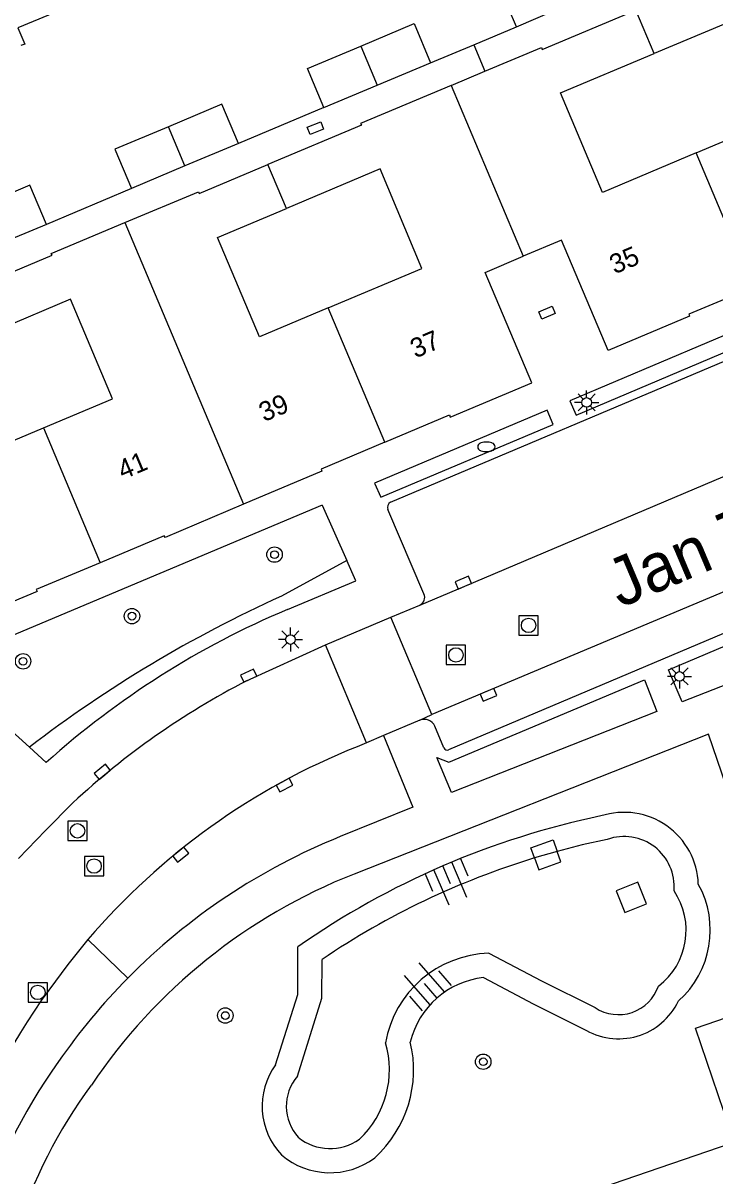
# Model space of a CAD drawing. Extents: x 132994 to 136000, y 393499 to 395512.
# Drawn here: x 134409.9 to 134445.7, y 394795.5 to 394855.2 of the extents above; entities that cross this region are included whole.
import ezdxf

# ---------------------------------------------------------------- set-up
doc = ezdxf.new("R2010")
doc.units = 0
for name, color, linetype in [('gg-afsc-erfafscheiding', 7, 'Continuous'), ('gg-afsc-hekwerk', 7, 'Continuous'), ('gg-anno-huisnummerreeks BGT', 7, 'Continuous'), ('gg-anno-openbare ruimte label', 7, 'Continuous'), ('gg-bbg-bijgebouw', 7, 'Continuous'), ('gg-bbg-gedigitaliseerde bebouwing', 7, 'Continuous'), ('gg-bbg-hoofdgebouw', 7, 'Continuous'), ('gg-bbg-tussenscheiding', 7, 'Continuous'), ('gg-knt-bovenkant onderkant talud', 7, 'Continuous'), ('gg-knt-verharding', 7, 'Continuous'), ('gg-knt-verharding nz', 7, 'Continuous'), ('gg-kwrk-uitstroombak niveau min 01', 7, 'Continuous'), ('gt-grn-groengrens', 7, 'Continuous'), ('gt-symb-boom', 7, 'Continuous'), ('gt-symb-brandkraan', 7, 'Continuous'), ('gt-symb-kolk', 7, 'Continuous'), ('gt-symb-kolk center center', 7, 'Continuous'), ('gt-symb-lichtmast', 7, 'Continuous'), ('gt-symb-rioolschacht', 7, 'Continuous'), ('gt-symb-talud symbool', 7, 'Continuous')]:
    doc.layers.add(name, color=color, linetype=linetype)

# ---------------------------------------------------------------- blocks, each defined once
blk = doc.blocks.new('gt0-KOLKCC')
at = {"layer": 'gt-symb-kolk center center'}
blk.add_lwpolyline([(-0.375, 0.2), (0.375, 0.2), (0.375, -0.2), (-0.375, -0.2)], close=True, dxfattribs=at)
blk = doc.blocks.new('gt0-LMAST')
at = {"layer": 'gt-symb-lichtmast'}
for p, q in [((-0.005, 0.246), (-0.005, 0.621)), ((-0.182, 0.173), (-0.447, 0.438)), ((0.172, 0.173), (0.437, 0.438)), ((-0.255, -0.004), (-0.63, -0.004)), ((-0.182, -0.181), (-0.447, -0.446)), ((-0.005, -0.254), (-0.005, -0.629)), ((0.437, -0.446), (0.172, -0.181)), ((0.245, -0.004), (0.62, -0.004))]:
    blk.add_line(p, q, dxfattribs=at)
blk.add_circle((-0.005, -0.004), 0.25, dxfattribs=at)
blk = doc.blocks.new('gt0-BOOM')
at = {"layer": 'gt-symb-boom'}
for radius in [0.4, 0.2]:
    blk.add_circle((0, 0), radius, dxfattribs=at)
blk = doc.blocks.new('gt0-KOLK')
at = {"layer": 'gt-symb-kolk'}
blk.add_lwpolyline([(0, 0), (0.375, 0), (0.375, 0.4), (-0.375, 0.4), (-0.375, 0), (0, 0)], dxfattribs=at)
blk = doc.blocks.new('gt0-BR')
at = {"layer": 'gt-symb-brandkraan'}
for centre, radius, start, end in [((-0.244, 0), 0.206, 107.56694, 252.43307), ((0.599, -2.664), 3, 106.89205, 107.56694), ((0, -0.691), 0.938, 73.10799, 106.89205), ((-0.599, -2.664), 3, 72.43309, 73.10799), ((0.244, 0), 0.206, 287.56695, 72.43309), ((0.599, 2.664), 3, 252.43307, 253.10797), ((0, 0.691), 0.938, 253.10797, 286.89206), ((-0.599, 2.664), 3, 286.89206, 287.56695)]:
    blk.add_arc(centre, radius, start, end, dxfattribs=at)
blk = doc.blocks.new('gt0-RS')
at = {"layer": 'gt-symb-rioolschacht'}
blk.add_lwpolyline([(-0.5, -0.5), (0.5, -0.5), (0.5, 0.5), (-0.5, 0.5)], close=True, dxfattribs=at)
blk.add_circle((0, 0), 0.375, dxfattribs=at)
blk = doc.blocks.new('gt0-TALUD_1')
at = {"layer": 'gt-symb-talud symbool'}
for p, q in [((-1, -1), (-1, 0)), ((-0.5, -2), (-0.5, 0)), ((0, -1), (0, 0)), ((0.5, -2), (0.5, 0)), ((1, -1), (1, 0))]:
    blk.add_line(p, q, dxfattribs=at)

msp = doc.modelspace()

# ---------------------------------------------------------------- linework, layer by layer
at = {"layer": 'gg-afsc-erfafscheiding'}
for p, q in [((134433.252, 394854.04), (134435.456, 394854.964)), ((134431.016, 394853.102), (134433.252, 394854.04)), ((134425.486, 394850.783), (134421.064, 394848.924)), ((134415.528, 394846.597), (134411.127, 394844.734))]:
    msp.add_line(p, q, dxfattribs=at)
at = {"layer": 'gg-afsc-hekwerk'}
msp.add_line((134433.252, 394854.04), (134433.827, 394852.667), dxfattribs=at)
at = {"layer": 'gg-bbg-bijgebouw'}
for p, q in [((134435.456, 394854.964), (134438.226, 394856.147)), ((134428.249, 394851.942), (134431.016, 394853.102)), ((134425.486, 394850.783), (134428.249, 394851.942)), ((134421.064, 394848.924), (134418.297, 394847.761)), ((134418.297, 394847.761), (134415.528, 394846.597)), ((134411.127, 394844.734), (134408.36, 394843.576))]:
    msp.add_line(p, q, dxfattribs=at)
for points in [[(134435.456, 394854.964), (134434.592, 394856.987), (134437.367, 394858.172)], [(134427.396, 394853.97), (134430.165, 394855.131), (134431.016, 394853.102)], [(134425.486, 394850.783), (134424.635, 394852.812), (134427.396, 394853.97)], [(134421.064, 394848.924), (134420.212, 394850.952), (134417.444, 394849.788)], [(134417.444, 394849.788), (134414.676, 394848.625), (134415.528, 394846.597)], [(134411.127, 394844.734), (134410.278, 394846.763), (134407.503, 394845.601)]]:
    msp.add_lwpolyline(points, dxfattribs=at)
at = {"layer": 'gg-bbg-gedigitaliseerde bebouwing'}
for points in [[(134444.754, 394848.432), (134448.335, 394849.941), (134446.166, 394855.087), (134442.585, 394853.579)], [(134444.754, 394848.432), (134439.91, 394846.392), (134437.742, 394851.539), (134442.585, 394853.579)], [(134425.719, 394840.415), (134430.567, 394842.457), (134428.398, 394847.604), (134423.548, 394845.561)], [(134425.719, 394840.415), (134422.161, 394838.917), (134419.992, 394844.063), (134423.548, 394845.561)], [(134410.977, 394834.206), (134414.548, 394835.709), (134412.381, 394840.858), (134408.81, 394839.354)], [(134408.81, 394839.354), (134405.24, 394837.85), (134407.409, 394832.704), (134410.977, 394834.206)]]:
    msp.add_lwpolyline(points, dxfattribs=at)
at = {"layer": 'gg-bbg-hoofdgebouw'}
msp.add_line((134432.075, 394851.931), (134433.827, 394852.667), dxfattribs=at)
for points in [[(134414.79, 394856.092), (134414.596, 394856.011), (134414.299, 394856.72), (134413.377, 394856.332), (134413.33, 394856.444), (134409.657, 394854.905), (134410.007, 394854.075), (134409.813, 394853.994)], [(134433.827, 394852.667), (134436.755, 394853.898), (134436.794, 394853.788), (134441.638, 394855.828)], [(134432.075, 394851.931), (134427.395, 394849.963), (134427.441, 394849.875), (134422.59, 394847.832)], [(134415.19, 394844.826), (134418.996, 394846.427), (134419.035, 394846.335), (134422.59, 394847.832)], [(134407.85, 394841.634), (134411.421, 394843.136), (134411.384, 394843.224), (134415.19, 394844.826)], [(134447.685, 394841.474), (134444.377, 394840.081), (134444.416, 394839.981), (134440.207, 394838.206), (134437.793, 394843.926), (134435.813, 394843.087)], [(134428.653, 394833.46), (134431.994, 394834.87), (134432.034, 394834.754), (134436.251, 394836.54), (134433.833, 394842.249), (134435.813, 394843.087)], [(134428.653, 394833.46), (134425.344, 394832.063), (134425.387, 394831.962), (134421.335, 394830.244)], [(134421.335, 394830.244), (134417.282, 394828.526), (134417.229, 394828.616), (134413.917, 394827.221)], [(134413.917, 394827.221), (134410.605, 394825.825), (134410.644, 394825.733), (134405.208, 394823.458)]]:
    msp.add_lwpolyline(points, dxfattribs=at)
at = {"layer": 'gg-bbg-tussenscheiding'}
for p, q in [((134442.585, 394853.579), (134441.638, 394855.828)), ((134427.396, 394853.97), (134428.249, 394851.942)), ((134432.075, 394851.931), (134435.813, 394843.087)), ((134418.297, 394847.761), (134417.444, 394849.788)), ((134447.685, 394841.474), (134444.754, 394848.432)), ((134423.548, 394845.561), (134422.59, 394847.832)), ((134415.19, 394844.826), (134421.335, 394830.244)), ((134428.653, 394833.46), (134425.719, 394840.415)), ((134410.977, 394834.206), (134413.917, 394827.221))]:
    msp.add_line(p, q, dxfattribs=at)
at = {"layer": 'gg-knt-bovenkant onderkant talud'}
msp.add_line((134437.567, 394812.275), (134436.397, 394811.935), dxfattribs=at)
for points in [[(134440.16, 394812.897), (134438.858, 394812.607), (134437.567, 394812.275)], [(134422.994, 394801.23), (134424.142, 394804.869), (134424.149, 394807.337)], [(134434.031, 394807.008), (134436.762, 394805.564), (134439.529, 394804.183)], [(134424.118, 394800.639), (134425.391, 394804.675), (134425.397, 394806.678)], [(134433.755, 394805.736), (134436.323, 394804.384), (134438.918, 394803.09)]]:
    msp.add_lwpolyline(points, dxfattribs=at)
for centre, radius, start, end in [((134441.024, 394810.445), 3.85, 1.87392, 108.0353), ((134448.476, 394772.527), 42.468, 101.74373, 124.94766), ((134441.025, 394810.446), 2.599, 355.24131, 109.42781), ((134448.463, 394772.551), 41.191, 107.03308, 124.05404), ((134440.604, 394808.189), 4.887, 311.55283, 29.16269), ((134440.604, 394808.189), 3.637, 307.35441, 34.1281), ((134434.226, 394801.376), 5.635, 91.98726, 169.87329), ((134434.225, 394801.379), 4.382, 96.15733, 166.48573), ((134440.737, 394806.015), 2.195, 236.60449, 340.92403), ((134440.737, 394806.015), 3.445, 238.12277, 334.49762), ((134423.974, 394800.96), 4.911, 313.11013, 16.64591), ((134423.971, 394800.961), 6.164, 312.39632, 13.52589), ((134425.964, 394799.078), 3.668, 144.06865, 223.3559), ((134425.961, 394799.078), 2.415, 139.73568, 221.78248), ((134425.807, 394799.507), 2.62, 231.06297, 305.54004), ((134425.807, 394799.51), 3.873, 229.61526, 306.80343)]:
    msp.add_arc(centre, radius, start, end, dxfattribs=at)
at = {"layer": 'gg-knt-verharding'}
for p, q in [((134428.946, 394830.348), (134450.131, 394839.314)), ((134468.16, 394832.855), (134431.949, 394817.531)), ((134425.405, 394830.204), (134405.837, 394821.965)), ((134425.405, 394830.204), (134426.678, 394827.331)), ((134430.671, 394825.611), (134428.808, 394829.97)), ((134428.951, 394824.403), (134430.454, 394825.025)), ((134425.574, 394822.972), (134428.951, 394824.403)), ((134431.072, 394819.364), (134428.951, 394824.403)), ((134421.49, 394821.1), (134425.574, 394822.972)), ((134427.701, 394817.894), (134425.574, 394822.972)), ((134410.248, 394817.672), (134406.051, 394821.449)), ((134430.465, 394819.064), (134428.579, 394818.266)), ((134430.465, 394819.064), (134431.072, 394819.364)), ((134431.702, 394817.631), (134431.237, 394818.757)), ((134427.701, 394817.894), (134427.213, 394817.694)), ((134428.579, 394818.266), (134427.701, 394817.894)), ((134411.125, 394816.881), (134410.248, 394817.672))]:
    msp.add_line(p, q, dxfattribs=at)
for points in [[(134438.229, 394835.608), (134438.544, 394834.861), (134450.355, 394839.869), (134450.041, 394840.609), (134438.229, 394835.608)], [(134428.112, 394831.344), (134428.431, 394830.61), (134437.367, 394834.372), (134437.049, 394835.123), (134428.112, 394831.344)], [(134423.611, 394824.799), (134427.148, 394826.285), (134426.678, 394827.331)], [(134457.223, 394827.55), (134458.058, 394825.502), (134444.035, 394820.012), (134443.329, 394821.666), (134457.223, 394827.55)], [(134442.089, 394821.155), (134442.727, 394819.519), (134432.091, 394815.314), (134431.331, 394817.129), (134431.955, 394816.886), (134442.089, 394821.155)], [(134451.097, 394801.691), (134445.406, 394818.339), (134427.054, 394811.099)], [(134428.579, 394818.266), (134430.089, 394814.556), (134426.331, 394813.036)], [(134409.681, 394811.897), (134411.083, 394813.356), (134412.503, 394814.79)], [(134413.28, 394807.708), (134412.234, 394806.425), (134411.249, 394805.096)], [(134451.46, 394800.628), (134446.191, 394798.8), (134444.723, 394803.129), (134448.48, 394804.409), (134449.612, 394801.159), (134451.097, 394801.691)], [(134408.256, 394784.039), (134452.006, 394799.032), (134451.46, 394800.628)]]:
    msp.add_lwpolyline(points, dxfattribs=at)
for centre, radius, start, end in [((134429.087, 394830.082), 0.301, 117.94074, 201.94707), ((134430.265, 394825.428), 0.445, 295.11215, 24.24794), ((134440.922, 394783.697), 44.598, 112.83963, 131.92205), ((134439.945, 394785.261), 40.311, 117.2455, 132.90183), ((134430.692, 394818.512), 0.597, 24.23945, 112.38824), ((134440.499, 394784.443), 35.807, 111.78055, 139.47898), ((134431.885, 394817.727), 0.206, 207.69727, 288.22079), ((134438.523, 394782.831), 32.572, 111.9807, 135.37056), ((134437.836, 394783.748), 29.4, 111.51386, 146.02533), ((134438.631, 394782.742), 32.712, 135.39298, 145.24146), ((134441.146, 394783.576), 36.837, 144.25384, 176.99862), ((134435.979, 394784.091), 29.767, 144.46525, 181.80278), ((134434.972, 394784.339), 26.718, 143.6439, 180.64248)]:
    msp.add_arc(centre, radius, start, end, dxfattribs=at)
at = {"layer": 'gg-knt-verharding nz'}
for points in [[(134430.454, 394825.025), (134432.79, 394826.001), (134452.935, 394834.556)], [(134468.107, 394834.979), (134450.741, 394827.628), (134431.072, 394819.364)]]:
    msp.add_lwpolyline(points, dxfattribs=at)
at = {"layer": 'gg-kwrk-uitstroombak niveau min 01'}
for points in [[(134436.397, 394811.935), (134436.208, 394812.458), (134437.353, 394812.87), (134437.567, 394812.275)], [(134436.397, 394811.935), (134436.619, 394811.319), (134437.763, 394811.732), (134437.567, 394812.275)], [(134440.614, 394810.225), (134441.061, 394809.102), (134442.185, 394809.55), (134441.738, 394810.673), (134440.614, 394810.225)]]:
    msp.add_lwpolyline(points, dxfattribs=at)
at = {"layer": 'gt-grn-groengrens'}
for p, q in [((134426.678, 394827.331), (134423.293, 394825.487)), ((134415.342, 394805.714), (134413.28, 394807.708))]:
    msp.add_line(p, q, dxfattribs=at)
msp.add_arc((134450.828, 394764.73), 66.706, 114.37995, 127.47002, dxfattribs=at)

# ---------------------------------------------------------------- block references
at = {"layer": 'gt-symb-boom'}
for p in [(134422.938, 394827.639), (134415.558, 394824.452), (134409.923, 394822.116), (134420.388, 394803.774), (134433.739, 394801.381)]:
    msp.add_blockref('gt0-BOOM', p, dxfattribs=at)
at = {"layer": 'gt-symb-brandkraan'}
msp.add_blockref('gt0-BR', (134433.903, 394833.22), dxfattribs=at)
at = {"layer": 'gt-symb-kolk'}
for p, rotation in [((134432.79, 394826.001), 23.007852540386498), ((134421.681, 394821.188), 25.18995663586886), ((134433.934, 394820.567), -157.2125350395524), ((134414.15, 394816.239), 39.93163421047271), ((134423.357, 394815.88), -151.44235342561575), ((134417.957, 394812.263), -141.05410591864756)]:
    msp.add_blockref('gt0-KOLK', p, dxfattribs=dict(at, rotation=rotation))
at = {"layer": 'gt-symb-kolk center center'}
for p, rotation in [((134425.05, 394849.721), -158.46463512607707), ((134437.04, 394840.165), -157.04963698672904)]:
    msp.add_blockref('gt0-KOLKCC', p, dxfattribs=dict(at, rotation=rotation))
at = {"layer": 'gt-symb-lichtmast'}
for p in [(134439.094, 394835.52), (134423.766, 394823.246), (134443.901, 394821.334)]:
    msp.add_blockref('gt0-LMAST', p, dxfattribs=at)
at = {"layer": 'gt-symb-rioolschacht'}
for p in [(134436.089, 394823.975), (134432.328, 394822.444), (134412.738, 394813.337), (134413.595, 394811.513), (134410.683, 394804.972)]:
    msp.add_blockref('gt0-RS', p, dxfattribs=at)
at = {"layer": 'gt-symb-talud symbool'}
for p, xscale, yscale, rotation in [((134431.647, 394811.518), 0.9997699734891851, 0.9997699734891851, 23.33404127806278), ((134431.331, 394804.67), 1.0002804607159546, 1.0002804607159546, -139.09427391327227)]:
    msp.add_blockref('gt0-TALUD_1', p, dxfattribs=dict(at, xscale=xscale, yscale=yscale, rotation=rotation))

# ---------------------------------------------------------------- texts
at = {"layer": 'gg-anno-huisnummerreeks BGT'}
for s, rotation, p in [('35', 22.9, (134440.539, 394842.144)), ('37', 23, (134430.228, 394837.789)), ('39', 23, (134422.397, 394834.495)), ('41', 22.8, (134415.083, 394831.51))]:
    msp.add_text(s, height=1, rotation=rotation, dxfattribs=at).set_placement(p)
at = {"layer": 'gg-anno-openbare ruimte label'}
msp.add_text('Jan Truijenlaan', height=2.5, rotation=22.9, dxfattribs=at).set_placement((134440.821, 394824.861))

doc.saveas('drawing.dxf')
